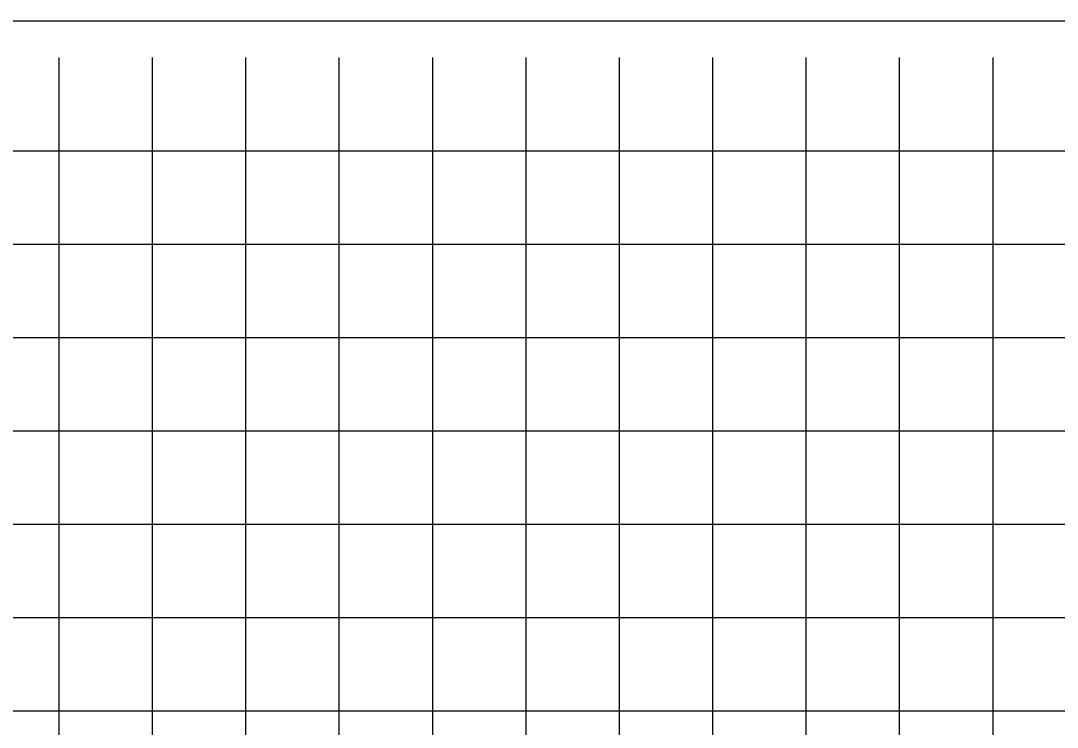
# Model space of a CAD drawing. Extents: x 1131015 to 1136271, y 133453 to 174329.
# Drawn here: x 1131286.4 to 1131397.3, y 168748.9 to 168824.6 of the extents above; entities that cross this region are included whole.
import ezdxf

# ---------------------------------------------------------------- set-up
doc = ezdxf.new("R2010")
doc.units = 0
doc.layers.add('DESIGN - SHEET - Linework', color=7, linetype='Continuous')
doc.layers.add('DESIGN - SHEET - Plot Shape', color=7, linetype='Continuous')

msp = doc.modelspace()

# ---------------------------------------------------------------- linework, layer by layer
at = {"layer": 'DESIGN - SHEET - Linework'}
for p, q in [((1131290.46, 168610.66), (1131290.46, 168820.66)), ((1131300.46, 168610.66), (1131300.46, 168820.66)), ((1131310.46, 168610.66), (1131310.46, 168820.66)), ((1131320.46, 168610.66), (1131320.46, 168820.66)), ((1131330.46, 168610.66), (1131330.46, 168820.66)), ((1131340.46, 168610.66), (1131340.46, 168820.66)), ((1131350.46, 168610.66), (1131350.46, 168820.66)), ((1131360.46, 168610.66), (1131360.46, 168820.66)), ((1131370.46, 168610.66), (1131370.46, 168820.66)), ((1131380.46, 168610.66), (1131380.46, 168820.66)), ((1131390.46, 168610.66), (1131390.46, 168820.66)), ((1131190.46, 168810.66), (1131490.46, 168810.66)), ((1131190.46, 168800.66), (1131490.46, 168800.66)), ((1131190.46, 168790.66), (1131490.46, 168790.66)), ((1131190.46, 168780.66), (1131490.46, 168780.66)), ((1131190.46, 168770.66), (1131490.46, 168770.66)), ((1131190.46, 168760.66), (1131490.46, 168760.66)), ((1131190.46, 168750.66), (1131490.46, 168750.66))]:
    msp.add_line(p, q, dxfattribs=at)
at = {"layer": 'DESIGN - SHEET - Plot Shape'}
msp.add_lwpolyline([(1131170.46, 168824.6), (1131510.46, 168824.6), (1131510.46, 168606.72), (1131170.46, 168606.72)], close=True, dxfattribs=at)

doc.saveas('drawing.dxf')
